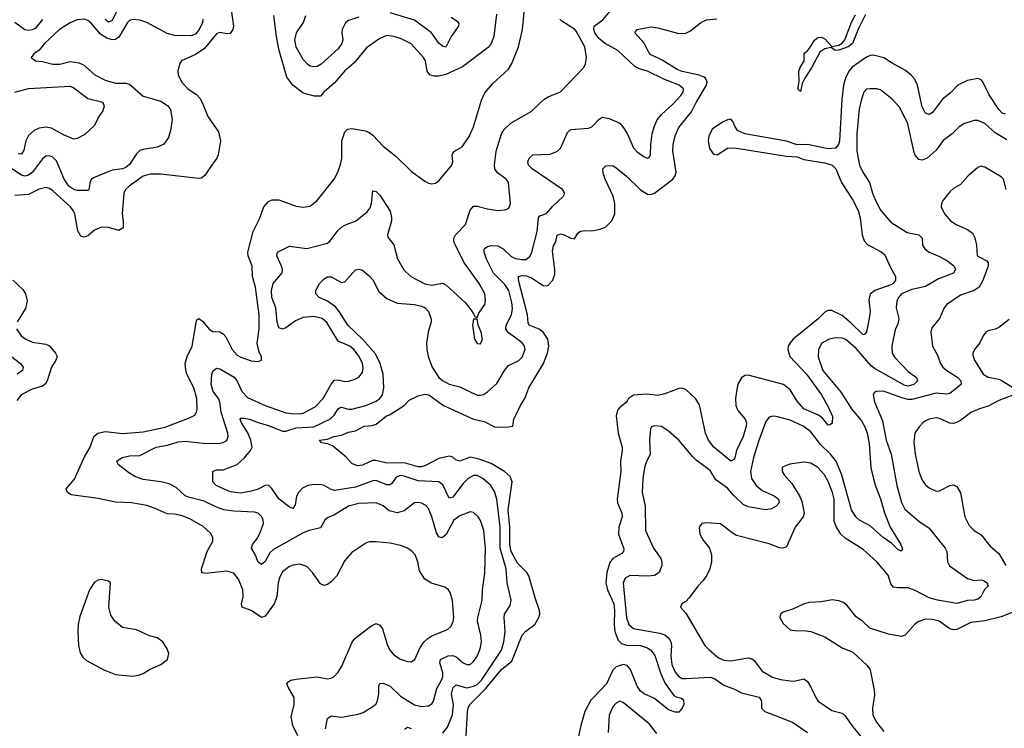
# Model space of a CAD drawing. Header units: inches. Extents: x 2001573 to 2220545, y 644482 to 846830.
# Tile 381 of 656: x 2076699 to 2082362, y 753494 to 757566. Entities that reach past the tile are written whole.
import ezdxf

# ---------------------------------------------------------------- set-up
doc = ezdxf.new("R2010")
doc.units = ezdxf.units.IN
doc.header["$MEASUREMENT"] = 0
doc.layers.add('C0775', color=7, linetype='Continuous')
doc.layers.add('C0785', color=7, linetype='Continuous')

msp = doc.modelspace()

# ---------------------------------------------------------------- linework, layer by layer
at = {"layer": 'C0775', "color": 5}
for points, elevation in [([(2077752.7, 757570), (2077750.9, 757550.9), (2077731.9, 757510), (2077710, 757483.4), (2077685.7, 757474.3), (2077590, 757474.7), (2077546.3, 757486.3), (2077430, 757550.8), (2077390, 757563.1), (2077350, 757567.6), (2077330, 757561.6), (2077318.4, 757550), (2077270, 757466.6), (2077250, 757452.2), (2077230, 757450.9), (2077200.6, 757460.6), (2077163.8, 757483.8), (2077110, 757547.3), (2077090, 757562), (2077070, 757568.7), (2077030, 757565.2), (2076990, 757549.3), (2076926.9, 757510), (2076841.1, 757430), (2076810, 757391.8), (2076781, 757370), (2076764.7, 757350), (2076790.7, 757330.7), (2076830, 757326.4), (2076890.3, 757310.3), (2076930, 757311.5), (2076990, 757325.5), (2077039.1, 757319.1), (2077066.6, 757306.6), (2077131.8, 757250), (2077190, 757218.4), (2077250, 757202.2), (2077310, 757202), (2077330, 757195.5), (2077410, 757127.9), (2077510, 757098.4), (2077550, 757074), (2077566, 757050), (2077575.8, 756990), (2077566.7, 756930), (2077554.4, 756890), (2077528.9, 756851.1), (2077490, 756834.3), (2077410, 756821.1), (2077390, 756814), (2077370, 756796.4), (2077330, 756734.6), (2077310, 756716.8), (2077290, 756708.8), (2077230, 756702.5), (2077123, 756657), (2077112.4, 756650), (2077104.2, 756635.8), (2077096.4, 756590), (2077090, 756585.4), (2077030, 756584), (2077010, 756590.6), (2076982.3, 756610), (2076954.5, 756650), (2076910, 756754.7), (2076890, 756776.8), (2076870, 756784.1), (2076850, 756781.2), (2076830, 756766.6), (2076772, 756690), (2076750, 756672.7), (2076730, 756667.2), (2076710, 756672.6), (2076610, 756737.4)], 360), ([(2077917.1, 757610), (2077928.1, 757530), (2077924.6, 757510), (2077910, 757486.4), (2077890, 757485.3), (2077850, 757493.8), (2077830, 757484.4), (2077760.8, 757399.2), (2077710, 757366), (2077630.4, 757330), (2077617.4, 757310), (2077607.9, 757270), (2077610.3, 757250), (2077630.3, 757210), (2077666, 757170), (2077715.8, 757135.8), (2077735, 757115), (2077749.3, 757090), (2077780.2, 757010), (2077841.9, 756921.9), (2077854.3, 756870), (2077841.1, 756790), (2077833.4, 756770), (2077788, 756710), (2077766.6, 756673.4), (2077744.1, 756655.9), (2077726.8, 756653.2), (2077510, 756678.7), (2077450, 756679), (2077410, 756667.5), (2077329, 756610), (2077307.7, 756590), (2077298, 756570), (2077288.4, 756451.6), (2077294.3, 756405.7), (2077293.6, 756370), (2077270, 756355.3), (2077210, 756372.1), (2077170, 756374.4), (2077130, 756356.5), (2077090, 756324.2), (2077070, 756316.8), (2077050, 756323.1), (2077032.7, 756352.7), (2077015.6, 756450), (2077006.3, 756470), (2076990.8, 756490), (2076890, 756582.3), (2076870, 756595.9), (2076850, 756601.5), (2076810, 756592), (2076750, 756562.5), (2076670, 756555.3)], 380), ([(2076830, 757566.7), (2076790, 757518.1), (2076770, 757507.9), (2076750, 757504.5), (2076729, 757509), (2076670, 757549.9)], 340), ([(2078298.2, 753450), (2078269.7, 753510.3), (2078260.7, 753559.3), (2078277.2, 753630), (2078277.6, 753670), (2078243.9, 753730), (2078235.8, 753750), (2078241.8, 753758.2), (2078258, 753770), (2078290, 753776.6), (2078410, 753789.2), (2078470, 753778.7), (2078490, 753781.3), (2078506, 753790), (2078530, 753815.5), (2078552.8, 753850), (2078611.6, 753988.4), (2078625.7, 754010), (2078719.6, 754080.4), (2078750, 754095.3), (2078770, 754086.7), (2078785.3, 754065.3), (2078814.4, 753970), (2078830, 753940.4), (2078850, 753915.3), (2078890, 753890.3), (2078930, 753877.4), (2078950, 753876.5), (2078971.4, 753888.6), (2079002.7, 753957.3), (2079025.4, 753990), (2079046.2, 754010), (2079070, 754025.7), (2079158.7, 754061.3), (2079179.9, 754080.1), (2079192.3, 754107.7), (2079195.4, 754130), (2079189, 754229), (2079175.2, 754275.2), (2079164.7, 754290), (2079144.8, 754304.8), (2079068.2, 754328.2), (2079030, 754351.2), (2078998.7, 754398.7), (2078988.7, 754450), (2078974.2, 754490), (2078956, 754510), (2078930, 754528.7), (2078890, 754544.5), (2078830, 754557.6), (2078750, 754566.4), (2078710, 754565.7), (2078690, 754558.3), (2078610, 754504.7), (2078570, 754458), (2078523.6, 754370), (2078490, 754335.6), (2078470, 754321), (2078450, 754314), (2078430, 754323.6), (2078384, 754390), (2078350, 754424.2), (2078310, 754436.4), (2078271.1, 754431.1), (2078250, 754423.1), (2078210, 754392.6), (2078194.9, 754365.1), (2078185, 754330), (2078178, 754250), (2078163.5, 754210), (2078110, 754137.7), (2078090, 754129.8), (2078030, 754170.7), (2077978.7, 754190), (2077974.2, 754210), (2077984.6, 754250), (2077982, 754290), (2077957.4, 754350), (2077930, 754385.3), (2077890, 754397), (2077770, 754382.7), (2077746.5, 754386.5), (2077744.8, 754410), (2077776.8, 754510), (2077810.7, 754570), (2077810.7, 754590), (2077795.8, 754615.8), (2077753.4, 754653.4), (2077677, 754697), (2077634.2, 754714.2), (2077590, 754724.2), (2077546.4, 754726.4), (2077478, 754758), (2077430, 754774.5), (2077342, 754790), (2077250, 754792.6), (2077150, 754814.1), (2076995.7, 754835.7), (2076973.3, 754850), (2076966.9, 754870), (2077013.7, 754926.3), (2077069.9, 755050), (2077105.1, 755110), (2077125.3, 755170), (2077147.7, 755190), (2077190, 755199.8), (2077291.7, 755188.3), (2077410, 755197.6), (2077535.3, 755224.7), (2077680.4, 755279.6), (2077706.5, 755293.5), (2077716.1, 755310), (2077720.2, 755330), (2077717.5, 755390), (2077700.7, 755450), (2077660.7, 755530), (2077653.9, 755553.9), (2077651.4, 755590), (2077661.5, 755630), (2077690.8, 755689.2), (2077713.3, 755826.7), (2077718.4, 755841.6), (2077729, 755850), (2077750, 755833.4), (2077790, 755786), (2077810, 755773.8), (2077850, 755771.7), (2077870, 755761.7), (2077884.4, 755744.4), (2077921.3, 755670), (2077950, 755638.5), (2077970, 755626.8), (2078030, 755605.5), (2078070, 755602.4), (2078089, 755610), (2078089.5, 755630), (2078075.9, 755655.9), (2078065.7, 755705.7), (2078076.4, 755790), (2078075.9, 755870), (2078055.4, 756030), (2078038.3, 756090), (2078035.7, 756150), (2078014, 756210), (2078012.1, 756230), (2078041.6, 756350), (2078078.5, 756421.5), (2078102.9, 756490), (2078130, 756522.4), (2078151.3, 756531.3), (2078190, 756530.2), (2078290, 756495.3), (2078330, 756488.7), (2078370, 756494.9), (2078410, 756527.7), (2078507, 756650), (2078529.6, 756690), (2078545.1, 756734.9), (2078551.1, 756768.9), (2078551.6, 756870), (2078570, 756921), (2078583.6, 756936.4), (2078610, 756940.4), (2078687.1, 756927.1), (2078710, 756918.4), (2078730, 756903.1), (2078790, 756838.7), (2078863, 756783), (2078950, 756696.4), (2079030, 756638), (2079050, 756626), (2079070, 756622.4), (2079090, 756626), (2079110, 756640.5), (2079184.2, 756730), (2079189.7, 756750), (2079186.2, 756790), (2079190, 756799.1), (2079199.5, 756810), (2079244.7, 756835.3), (2079284.6, 756895.4), (2079308.7, 756950), (2079355.2, 757104.8), (2079374.8, 757145.2), (2079419.5, 757200.5), (2079510, 757283), (2079530, 757314.8), (2079568.2, 757410), (2079591, 757510), (2079601.6, 757610)], 380), ([(2077253.4, 757610), (2077230, 757561.3), (2077210, 757552.2), (2077190, 757566.7)], 340), ([(2078458.7, 753490), (2078469.8, 753550.2), (2078490, 753566.3), (2078550, 753557.8), (2078645.6, 753574.4), (2078675.5, 753584.5), (2078730, 753618.4), (2078747.3, 753632.8), (2078754.2, 753645.8), (2078763.8, 753690), (2078764.5, 753735.5), (2078770, 753752.2), (2078790, 753752.8), (2078830, 753736.1), (2078890, 753677.6), (2078970, 753627.8), (2079010, 753618.9), (2079050, 753623.7), (2079070, 753634.9), (2079078.5, 753650), (2079097.7, 753722.3), (2079125.8, 753770), (2079132.6, 753790), (2079132.7, 753812.7), (2079114.7, 753870), (2079120.3, 753890), (2079163.6, 753910), (2079190, 753912.6), (2079210, 753905.5), (2079250, 753870.2), (2079270, 753859.7), (2079290, 753861.3), (2079310, 753877.4), (2079330, 753908.5), (2079346.8, 753950), (2079354.4, 753990), (2079350.8, 754029.2), (2079333, 754110), (2079333.2, 754130), (2079359.8, 754230), (2079361, 754290), (2079374.7, 754385.3), (2079378, 754530), (2079369.1, 754630), (2079350, 754687.3), (2079335.1, 754710), (2079310, 754734.3), (2079290, 754738.3), (2079230, 754715), (2079196.9, 754690), (2079152.6, 754607.4), (2079129, 754589), (2079110, 754594.7), (2079097.2, 754617.2), (2079070, 754709.6), (2079050, 754757.6), (2079034.4, 754774.4), (2079010, 754787.2), (2078990, 754791.8), (2078970, 754789.7), (2078910, 754743.1), (2078870, 754732.4), (2078824.5, 754744.5), (2078790, 754772), (2078750, 754789.8), (2078650, 754786.5), (2078590.4, 754770), (2078510, 754720.4), (2078470, 754703.6), (2078454.9, 754690), (2078430, 754645.2), (2078364, 754630), (2078330, 754617.1), (2078159.1, 754520.9), (2078138.1, 754501.9), (2078110, 754453.1), (2078090, 754436), (2078070, 754447.8), (2078052.9, 754492.9), (2078031.5, 754530), (2078038, 754550), (2078061.3, 754578.7), (2078078.8, 754610), (2078100.7, 754670), (2078099.3, 754690), (2078090.9, 754710), (2078071.1, 754730), (2078050, 754735.9), (2077930, 754740.9), (2077873.3, 754750), (2077830, 754764.9), (2077759.6, 754799.6), (2077670, 754822.5), (2077650.4, 754830.4), (2077598.1, 754878.1), (2077558.2, 754898.2), (2077510.2, 754909.8), (2077410, 754923.1), (2077361.6, 754941.6), (2077324.4, 754964.4), (2077266, 755010), (2077258, 755030), (2077289.1, 755050.9), (2077330, 755060.2), (2077390, 755061.8), (2077484.2, 755110), (2077550, 755121.4), (2077610, 755139.5), (2077650, 755143.5), (2077770, 755130.1), (2077850, 755133.5), (2077870, 755136.9), (2077890, 755147.6), (2077897.5, 755170), (2077895.3, 755190), (2077858.5, 755310), (2077850.4, 755370.4), (2077842, 755390), (2077811.5, 755430), (2077800.6, 755470), (2077803.9, 755530), (2077811, 755549), (2077830, 755563.7), (2077850, 755559.1), (2077932, 755512), (2077949.6, 755489.6), (2077977, 755430), (2078010, 755395.4), (2078110.4, 755350), (2078230, 755306.8), (2078262.3, 755302.3), (2078310, 755301), (2078330, 755304.8), (2078398.7, 755341.3), (2078443.7, 755390), (2078490, 755472.6), (2078510, 755495.5), (2078530, 755496.9), (2078570, 755486.4), (2078590, 755488.2), (2078622.4, 755497.6), (2078650, 755512.2), (2078670, 755539.1), (2078674.6, 755565.4), (2078670.7, 755590), (2078651.4, 755630), (2078620.7, 755670), (2078597.2, 755690), (2078530, 755718.1), (2078465.7, 755825.7), (2078439.1, 755850), (2078390, 755860.7), (2078330, 755854), (2078284.7, 755835.3), (2078230, 755796), (2078210, 755787.9), (2078190, 755795.4), (2078179, 755830), (2078171.5, 755910), (2078149, 755970), (2078148.1, 756010), (2078156, 756050), (2078208.9, 756111.1), (2078210.8, 756130), (2078205.3, 756150), (2078177.4, 756210), (2078181.6, 756230), (2078250, 756265.5), (2078350, 756250.9), (2078470, 756281.7), (2078485.4, 756294.6), (2078530, 756357.5), (2078550, 756374.7), (2078576.2, 756390), (2078630, 756407.7), (2078698, 756462), (2078714.6, 756485.4), (2078723.4, 756510), (2078730, 756582.8), (2078750, 756578.9), (2078770, 756558), (2078830, 756465.5), (2078838.3, 756430), (2078837.3, 756410), (2078814.6, 756330), (2078816.7, 756316.7), (2078850, 756273), (2078872.9, 756192.9), (2078908.6, 756128.6), (2078948.5, 756090), (2079030, 756047.8), (2079070, 756041.1), (2079130, 756051.8), (2079150, 756042.8), (2079261.5, 755941.5), (2079301, 755890), (2079318, 755858), (2079330, 755854), (2079339.3, 755880.7), (2079374.7, 755930), (2079378.9, 755950), (2079374.5, 755990), (2079341.5, 756050), (2079253.5, 756173.5), (2079204.8, 756270), (2079197, 756290), (2079195.9, 756310), (2079205.6, 756330), (2079263.5, 756390), (2079289.1, 756470.9), (2079310, 756494.6), (2079330, 756494.6), (2079390, 756478.7), (2079450, 756470.4), (2079490, 756473), (2079510, 756482), (2079517, 756490), (2079522.4, 756510), (2079509.7, 756630), (2079497.7, 756650), (2079447.1, 756687.1), (2079432.7, 756710), (2079429.8, 756729.8), (2079439.1, 756810), (2079469.9, 756910.1), (2079485.4, 756934.6), (2079526.4, 756973.6), (2079641.8, 757038.2), (2079713.1, 757106.9), (2079737.8, 757122.2), (2079810, 757152.4), (2079942, 757290), (2079952.6, 757310), (2079959.8, 757350), (2079949.8, 757410), (2079899.6, 757499.6), (2079890, 757511.2), (2079818, 757558), (2079806.6, 757570)], 360), ([(2079441.7, 757598.3), (2079425.7, 757470), (2079410.2, 757429.8), (2079393.3, 757406.7), (2079245.4, 757294.6), (2079150, 757252.3), (2079110, 757241.1), (2079082.1, 757242.1), (2079058.9, 757250), (2079042.5, 757270), (2079032.4, 757330), (2079021.5, 757350), (2078950, 757428.3), (2078890, 757458.4), (2078850, 757470.8), (2078810, 757474.7), (2078770, 757458.9), (2078694.6, 757405.4), (2078621.9, 757318.1), (2078570, 757271.8), (2078510, 757204.2), (2078448, 757150), (2078430, 757126), (2078394, 757126), (2078330, 757143.5), (2078270, 757190.8), (2078236.1, 757236.1), (2078191, 757390), (2078175.2, 757470), (2078160.3, 757590)], 380), ([(2078650, 757581.8), (2078590, 757562.3), (2078572.3, 757547.7), (2078554.4, 757510), (2078552.1, 757490), (2078556.8, 757450), (2078551.9, 757430), (2078530, 757399.8), (2078432.9, 757310), (2078410, 757297.1), (2078390, 757294.8), (2078370, 757299.8), (2078354.3, 757310), (2078330, 757336.9), (2078290, 757407.8), (2078282.3, 757450), (2078291.3, 757490), (2078331.9, 757550), (2078343.9, 757590)], 360), ([(2079180.2, 757580.2), (2079216.4, 757556.4), (2079224, 757544), (2079223.2, 757530), (2079180.9, 757470), (2079150, 757408.4), (2079130, 757413.5), (2079110, 757432.3), (2079067.5, 757490), (2078970, 757563.1), (2078830, 757606.8)], 360), ([(2076670, 757149.6), (2076750, 757170.1), (2076990, 757185), (2077010, 757174.7), (2077090, 757114.3), (2077170, 757095.2), (2077178, 757090), (2077185.3, 757070), (2077176.5, 757043.5), (2077154.4, 757010), (2077130, 756959.3), (2077074.3, 756905.7), (2077030, 756883.5), (2077010, 756880.5), (2076950, 756904.8), (2076882.4, 756942.4), (2076850, 756948.4), (2076810, 756943.9), (2076782.4, 756930), (2076750, 756900.9), (2076734.8, 756870), (2076722.9, 756817.1), (2076710, 756794.2), (2076690, 756794.9)], 340), ([(2079133.5, 753466.5), (2079160.5, 753499.5), (2079189.1, 753570.9), (2079193.8, 753630), (2079183, 753690), (2079192.3, 753727.7), (2079210, 753743.2), (2079270, 753727.2), (2079310, 753735.1), (2079330, 753745.2), (2079354.6, 753770), (2079470, 753942.8), (2079484.1, 753990), (2079492.2, 754050), (2079485, 754130), (2079487.3, 754150), (2079519.5, 754200.5), (2079525, 754230), (2079503, 754330), (2079496.9, 754410), (2079463.5, 754530), (2079462.7, 754650), (2079444.3, 754810), (2079430, 754855.4), (2079409.8, 754890), (2079362.8, 754930), (2079330, 754946), (2079310, 754947.2), (2079279, 754930), (2079250, 754900.5), (2079190, 754822.5), (2079170, 754816.4), (2079133.5, 754893.5), (2079110, 754909.9), (2078990, 754916.1), (2078910, 754943.8), (2078890, 754946.5), (2078863.7, 754936.3), (2078838.6, 754901.4), (2078827.1, 754892.9), (2078810, 754893), (2078750, 754917.4), (2078730, 754916.1), (2078630, 754879.3), (2078510, 754860.2), (2078490, 754866.1), (2078450, 754889.2), (2078432.6, 754892.6), (2078385.7, 754894.3), (2078352.7, 754887.3), (2078326.2, 754873.8), (2078303.1, 754850), (2078292, 754828), (2078282.6, 754777.4), (2078270, 754757.6), (2078250, 754764.7), (2078190, 754813.4), (2078150, 754872), (2078130, 754890.7), (2078110, 754889.8), (2078070, 754868.7), (2078030, 754855.8), (2077970, 754845.5), (2077910, 754852.4), (2077828.9, 754888.9), (2077808.9, 754910), (2077809.7, 754970.3), (2077830, 754978.4), (2077870, 754979), (2077950, 755010.1), (2077990, 755045.8), (2078026.6, 755090), (2078035.2, 755110), (2078028.4, 755150), (2078012, 755192), (2077973.8, 755250), (2077966.6, 755270), (2077970, 755275.8), (2077990, 755276.8), (2078021.3, 755270), (2078070, 755250.6), (2078130, 755234.4), (2078210, 755200.9), (2078230, 755201.4), (2078290, 755220.2), (2078390, 755226.7), (2078487.5, 755272.5), (2078507.3, 755292.7), (2078530, 755329.2), (2078543, 755337), (2078550, 755340.2), (2078590, 755328.8), (2078610, 755328.2), (2078689.6, 755350), (2078750, 755374.5), (2078770.8, 755390), (2078786, 755410), (2078793.3, 755450), (2078789.1, 755530), (2078771.4, 755590), (2078745.6, 755645.6), (2078669.9, 755730), (2078585.6, 755810), (2078537.2, 755890), (2078515.8, 755915.8), (2078470, 755949.3), (2078422, 755970), (2078401.6, 755990), (2078403, 756010), (2078424, 756050), (2078450, 756076.5), (2078470, 756088.7), (2078490, 756088.7), (2078550, 756056.4), (2078570, 756059.3), (2078630, 756128), (2078650, 756133), (2078670, 756126), (2078710, 756093.7), (2078730.8, 756070.8), (2078764.6, 756004.6), (2078810, 755964.5), (2078870, 755936.5), (2078970, 755929.2), (2079010, 755919.7), (2079030.3, 755910), (2079050, 755888.4), (2079064.8, 755844.8), (2079065.6, 755830), (2079049.1, 755770.9), (2079039.8, 755710), (2079041, 755670), (2079050, 755624.4), (2079071, 755570), (2079110, 755510.2), (2079130, 755493), (2079170, 755471.5), (2079230, 755455.6), (2079330, 755409.4), (2079350, 755408.3), (2079367, 755413), (2079390, 755427.4), (2079443.7, 755476.3), (2079487.1, 755550), (2079510, 755578.5), (2079570, 755607.9), (2079590, 755627.6), (2079606, 755670), (2079602.2, 755690), (2079589.8, 755710), (2079509.5, 755769.5), (2079495.9, 755790), (2079496.5, 755810), (2079527.1, 755870), (2079534.2, 755905.8), (2079530, 755941.6), (2079512, 756010), (2079490, 756045.4), (2079424.3, 756110), (2079384.2, 756190), (2079370.9, 756230), (2079371.5, 756250), (2079390, 756263.6), (2079410, 756269.1), (2079450, 756267.3), (2079479.1, 756250), (2079526.3, 756206.3), (2079550, 756194.6), (2079590, 756187.6), (2079610, 756189), (2079633.6, 756206.4), (2079644.5, 756230), (2079674.9, 756350), (2079682.6, 756430), (2079690, 756438.8), (2079730, 756451.7), (2079765, 756495), (2079825.6, 756550), (2079834, 756570), (2079821.6, 756590), (2079646.3, 756710), (2079625.4, 756730), (2079621.1, 756750), (2079630, 756770.4), (2079650.9, 756789.1), (2079750, 756794), (2079793.3, 756810), (2079812, 756830), (2079850, 756917.6), (2079870, 756936), (2079970, 756943.5), (2079990, 756950.2), (2080000, 756961.1)], 340), ([(2079265.8, 753414.2), (2079274.3, 753585.7), (2079278.4, 753610), (2079287.8, 753630), (2079379.1, 753720.9), (2079470, 753831.1), (2079530, 753879.8), (2079589.9, 754030), (2079610, 754052), (2079662.5, 754090), (2079685.6, 754130), (2079690.8, 754150), (2079688.6, 754170), (2079663.1, 754243.1), (2079627.5, 754370), (2079616.5, 754390), (2079562.8, 754442.8), (2079525.9, 754510), (2079519, 754550), (2079518.8, 754650), (2079508.8, 754750), (2079532.1, 754910), (2079520.2, 754940.2), (2079487.4, 754970), (2079410, 755015), (2079341.3, 755041.3), (2079290, 755051.2), (2079230, 755029.8), (2079210, 755035.5), (2079190, 755051.9), (2079170, 755057.8), (2079110, 755044.4), (2079030, 755003.2), (2079010, 754997.2), (2078990, 754996.9), (2078910, 755019.8), (2078810, 755018.6), (2078746.7, 755033.3), (2078727.6, 755032.4), (2078670, 755005.2), (2078642.6, 755002.6), (2078610, 755016.4), (2078574.7, 755054.7), (2078497.7, 755117.7), (2078470, 755129.6), (2078434.6, 755134.6), (2078424, 755150), (2078470, 755156.5), (2078505.2, 755170), (2078550, 755178.5), (2078590, 755195.8), (2078630, 755204.2), (2078681.2, 755230), (2078726.1, 755233.9), (2078750, 755241.1), (2078809.7, 755290), (2078825.2, 755294.8), (2078910, 755348.4), (2078939.9, 755380.1), (2078990, 755403.8), (2079030, 755414.5), (2079053.1, 755410), (2079136.5, 755350), (2079310, 755269.6), (2079370, 755256.8), (2079430, 755227.4), (2079496.2, 755223.8), (2079535.1, 755230), (2079542, 755270), (2079579.3, 755350), (2079604.6, 755390), (2079627, 755450), (2079712.3, 755590), (2079734.3, 755650), (2079741.6, 755690), (2079736.7, 755730), (2079710.6, 755770), (2079687.4, 755787.4), (2079630, 755809.9), (2079623.6, 755823.6), (2079619.9, 755870), (2079567.5, 756070), (2079568.2, 756090), (2079590, 756097.1), (2079614.2, 756094.2), (2079642.8, 756082.8), (2079710, 756038.8), (2079730, 756036.1), (2079739.1, 756040.9), (2079765.1, 756070), (2079777, 756103), (2079777.6, 756130), (2079763.6, 756236.4), (2079770, 756266.7), (2079783, 756290), (2079791.4, 756328.6), (2079810, 756335.1), (2079830.5, 756330.5), (2079870, 756310.2), (2079890, 756307.4), (2079910, 756340.4), (2079920.7, 756350), (2079945.3, 756354.7), (2079990, 756353.7), (2080000, 756355.3)], 320), ([(2076660.2, 756070), (2076716.7, 756016.7), (2076731.4, 755990), (2076742.4, 755950), (2076733.1, 755906.9), (2076683.6, 755830)], 380), ([(2076680.2, 755790), (2076707.9, 755750), (2076734, 755730), (2076773.4, 755713.4), (2076850, 755702.3), (2076870, 755691.4), (2076904.2, 755650), (2076915, 755630), (2076907.3, 755610), (2076881.1, 755570), (2076856.6, 755490), (2076846.7, 755473.3), (2076830, 755460.6), (2076770, 755443.2), (2076707.9, 755410), (2076682.8, 755377.1)], 380), ([(2076570, 755692), (2076704, 755590), (2076719, 755570), (2076714.3, 755550), (2076685.3, 755530)], 360), ([(2080000, 753671.2), (2079984.9, 753655.1), (2079950.1, 753590), (2079926.1, 753510), (2079910.2, 753430)], 320), ([(2078911.4, 753488.6), (2078930, 753499.7), (2078950, 753492.3)], 340)]:
    msp.add_lwpolyline(points, dxfattribs=dict(at, elevation=elevation))
for points, elevation in [([(2079330, 755846), (2079310, 755846), (2079304, 755810), (2079315.5, 755730), (2079330, 755704.9), (2079350, 755703), (2079361.3, 755730), (2079354, 755770), (2079336, 755810)], 360), ([(2077170, 754349.2), (2077150, 754345.2), (2077130, 754333.2), (2077100.5, 754290), (2077044.4, 754135.6), (2077034.4, 754090), (2077032.4, 754050), (2077036.4, 753970), (2077046.9, 753926.9), (2077062.3, 753902.3), (2077083.8, 753883.8), (2077182, 753830), (2077250, 753803.1), (2077350, 753793.7), (2077381.7, 753798.3), (2077410, 753808.4), (2077450, 753834.4), (2077510, 753860.4), (2077549.4, 753890), (2077555.9, 753924.1), (2077547.8, 753950), (2077522.9, 753990), (2077490, 754013.3), (2077446.1, 754026.1), (2077370, 754059.6), (2077290, 754072.3), (2077245.2, 754110), (2077223.3, 754143.3), (2077211.8, 754190), (2077222, 754330), (2077210, 754339)], 420)]:
    msp.add_lwpolyline(points, close=True, dxfattribs=dict(at, elevation=elevation))
at = {"layer": 'C0785', "color": 5}
for points, elevation in [([(2080000, 756961.1), (2080030, 756993.7), (2080050, 757006.5), (2080090, 756999.2), (2080150, 756971.3), (2080169.1, 756950), (2080192.3, 756912.3), (2080230, 756830.4), (2080250, 756807.4), (2080290, 756777.8), (2080310, 756770.3), (2080322.4, 756777.6), (2080327.7, 756792.3), (2080328.5, 756848.5), (2080336.9, 756910), (2080348.4, 756951.6), (2080365.9, 756990), (2080390, 757022.2), (2080457.3, 757082.7), (2080501.4, 757130), (2080514.4, 757150), (2080516.2, 757170), (2080491.3, 757190), (2080403.8, 757223.8), (2080310, 757269.9), (2080263.3, 757283.3), (2080238, 757298), (2080138.5, 757390), (2080067, 757430), (2080030, 757457.7), (2080006.4, 757490), (2080000.8, 757510), (2080003.2, 757530), (2080054, 757566), (2080150, 757682.2)], 340), ([(2080000, 756355.3), (2080038.4, 756361.6), (2080070, 756375.3), (2080105.7, 756410), (2080121.7, 756450), (2080122, 756510), (2080112.1, 756552.1), (2080065.6, 756650), (2080055.1, 756684.9), (2080053.2, 756710), (2080070, 756726.8), (2080110, 756728.5), (2080130, 756715.6), (2080190, 756668.1), (2080270, 756589.3), (2080310, 756564.2), (2080330, 756561.8), (2080350, 756569.2), (2080456, 756650), (2080469.9, 756670), (2080474.3, 756690), (2080455.9, 756810), (2080458.6, 756850), (2080470, 756899.3), (2080490, 756946.4), (2080562.8, 757037.2), (2080589.1, 757090), (2080648.9, 757190), (2080654, 757210), (2080643.9, 757230), (2080635.4, 757235.4), (2080607.6, 757247.6), (2080510, 757269.3), (2080480.3, 757280.3), (2080394.4, 757334.4), (2080326.7, 757366.7), (2080317.1, 757377.1), (2080291.5, 757431.5), (2080236.9, 757490), (2080249.9, 757510.1), (2080330, 757525.3), (2080370, 757520.1), (2080490, 757488), (2080530, 757489.3), (2080557.3, 757502.7), (2080617.3, 757550), (2080650, 757565.7), (2080708.7, 757571.3)], 320), ([(2081563.3, 757596.7), (2081523.3, 757516.7), (2081490, 757429), (2081465.2, 757410), (2081410, 757391.5), (2081389.3, 757390), (2081367, 757407), (2081330, 757398.9), (2081300.8, 757379.2), (2081253.1, 757290), (2081214.8, 757230), (2081200.2, 757199.8), (2081190, 757154), (2081174, 757170), (2081181.7, 757210), (2081180.6, 757270), (2081187.8, 757292.2), (2081210.8, 757330), (2081211.1, 757368.9), (2081219.3, 757380.7), (2081230, 757387), (2081248.6, 757410), (2081271.2, 757448.8), (2081290, 757463.5), (2081310, 757465.8), (2081330, 757455.9), (2081370, 757412), (2081410, 757420.2), (2081430, 757431.2), (2081444.5, 757450), (2081484.7, 757555.3), (2081505.6, 757594.4)], 280), ([(2082370, 757022.6), (2082350, 757029.9), (2082330, 757049.8), (2082275.1, 757135.1), (2082238.7, 757210), (2082230, 757221.2), (2082210, 757229), (2082150, 757217.9), (2082094.2, 757190), (2082053.4, 757146.6), (2082007.8, 757110), (2081950, 757033.3), (2081930, 757021.5), (2081910, 757029.7), (2081890, 757064.7), (2081862.9, 757190), (2081846, 757226), (2081827.6, 757247.6), (2081794.5, 757274.5), (2081716.6, 757316.6), (2081670, 757347.2), (2081610, 757361.8), (2081590, 757360.2), (2081570, 757351), (2081486.9, 757293.1), (2081469.1, 757270), (2081449, 757230), (2081437.9, 757190), (2081427.6, 757107.6), (2081414.5, 756870), (2081409.5, 756850), (2081391.5, 756828.5), (2081350, 756825.1), (2081230, 756848.6), (2081170, 756847.8), (2081110, 756869.2), (2080870.8, 756910.8), (2080828.3, 756930), (2080814.5, 756950), (2080801.7, 756981.7), (2080790, 756994), (2080770, 756991.8), (2080742.4, 756977.6), (2080682.9, 756937.1), (2080662, 756898), (2080659.7, 756870), (2080666.5, 756826.5), (2080690, 756793.4), (2080710, 756790.1), (2080770, 756827.2), (2080810, 756830.4), (2081110, 756781.3), (2081170, 756778.9), (2081210, 756763.8), (2081330, 756744.6), (2081373.2, 756730), (2081392.6, 756710), (2081426.1, 756630), (2081491.5, 756530), (2081520.9, 756470), (2081533, 756427), (2081544.4, 756330), (2081556.1, 756296.1), (2081575.3, 756275.3), (2081653.2, 756233.2), (2081675.4, 756215.4), (2081705.2, 756145.2), (2081736.8, 756090), (2081737, 756070), (2081722.7, 756050), (2081710, 756042), (2081616.9, 756010), (2081591.2, 755988.8), (2081583.4, 755956.7), (2081590.2, 755890), (2081585.5, 755850), (2081570, 755773.2), (2081561.1, 755758.9), (2081550, 755754.7), (2081482.5, 755822.5), (2081430, 755865.6), (2081370, 755894.2), (2081350, 755895.8), (2081330, 755885.6), (2081291.9, 755848.1), (2081148.2, 755730), (2081130.2, 755710), (2081119.7, 755690), (2081118, 755670), (2081129.3, 755630), (2081224, 755530), (2081310.1, 755410), (2081350, 755341.7), (2081374.1, 755285.9), (2081371.8, 755248.2), (2081361.4, 755238.6), (2081350, 755236.2), (2081315.8, 755275.8), (2081293.5, 755293.5), (2081210, 755330.6), (2081170, 755373.3), (2081130, 755439), (2081092.9, 755470), (2080890, 755522.8), (2080870, 755521), (2080850, 755508), (2080830, 755472), (2080821.3, 755430), (2080815.4, 755390), (2080817.7, 755350), (2080830, 755319.7), (2080872.8, 755270), (2080878.6, 755250), (2080878.1, 755230), (2080859.8, 755170), (2080822.2, 755090), (2080810, 755040.9), (2080790.3, 755029.7), (2080691, 755110), (2080660.5, 755150), (2080642.9, 755190), (2080610, 755353.3), (2080587, 755390), (2080530, 755441.8), (2080510, 755449.5), (2080490, 755447.5), (2080410, 755416.7), (2080370, 755407.5), (2080306.5, 755413.5), (2080230, 755408.2), (2080201.6, 755390), (2080190.5, 755370), (2080150, 755337.7), (2080138.1, 755321.9), (2080130.7, 755290), (2080141.6, 755190), (2080164.3, 755110), (2080165.1, 755090), (2080155.7, 755030), (2080157, 754970), (2080135.1, 754810), (2080137.7, 754790), (2080162, 754730), (2080164.5, 754710), (2080145.3, 754650), (2080144.1, 754610), (2080173.8, 754526.2), (2080172.4, 754510), (2080162, 754498), (2080110.1, 754469.9), (2080094.1, 754445.9), (2080076.1, 754390), (2080069.7, 754330), (2080080.5, 754290), (2080117.3, 754210), (2080121.1, 754170), (2080118.5, 754090), (2080123.1, 754050), (2080140.8, 754000.8), (2080161.1, 753981.1), (2080190, 753971.6), (2080270.4, 753970.4), (2080310, 753956), (2080330, 753943.2), (2080352.5, 753912.5), (2080386.2, 753806.2), (2080412.2, 753752.2), (2080462.3, 753682.3), (2080474.4, 753674.4), (2080506.4, 753666.4), (2080517, 753657), (2080518.7, 753630), (2080510, 753609.3), (2080490, 753587), (2080470, 753586.9), (2080430, 753599.3), (2080350, 753665), (2080290, 753691.9), (2080270, 753707.3), (2080250, 753736.8), (2080212.4, 753832.4), (2080193.9, 753853.9), (2080170, 753860.5), (2080130, 753846.8), (2080110, 753827.4), (2080073.7, 753750), (2080000, 753671.2)], 320), ([(2082376.5, 756876.5), (2082310, 756916.8), (2082250, 756970.8), (2082210, 756987.1), (2082190, 756986.9), (2082130, 756968.5), (2082102.6, 756950), (2082063.1, 756910), (2082010, 756872.7), (2081970, 756815.8), (2081918.7, 756770), (2081890, 756759.3), (2081870, 756763.5), (2081850, 756787.1), (2081843.4, 756803.4), (2081807.4, 756967.4), (2081761.8, 757061.8), (2081717.3, 757110), (2081650, 757163.1), (2081630, 757169.7), (2081590, 757169.7), (2081570, 757166.3), (2081554.9, 757150), (2081540.2, 757110), (2081528.5, 757051.5), (2081514.4, 756910), (2081515.1, 756810), (2081528.6, 756730), (2081547.8, 756690), (2081587.8, 756630), (2081604.7, 756570), (2081630, 756511.5), (2081652.6, 756470), (2081710, 756403.1), (2081804.2, 756344.2), (2081870.4, 756330), (2081890.3, 756310), (2081892.2, 756270), (2081904.4, 756250), (2081930.4, 756230), (2081990, 756205), (2082038.3, 756178.3), (2082071.4, 756151.4), (2082081.5, 756130), (2082070.1, 756109.9), (2081983.7, 756076.3), (2081910, 756032.8), (2081830, 756015.1), (2081771.3, 755990), (2081754, 755970), (2081745.1, 755950), (2081741.3, 755910), (2081756.3, 755850), (2081750, 755818.4), (2081735.1, 755784.9), (2081715.3, 755690), (2081718.1, 755650), (2081730, 755627.8), (2081810, 755545.2), (2081858.2, 755510), (2081863.6, 755490), (2081841.1, 755470), (2081810, 755459.7), (2081790, 755463.9), (2081619.8, 755559.8), (2081597.4, 755577.4), (2081510, 755676.4), (2081450, 755729.1), (2081430, 755735.9), (2081390, 755738.6), (2081350.8, 755729.2), (2081313.4, 755706.6), (2081292.8, 755670), (2081292, 755628), (2081319.5, 755550), (2081424.3, 755424.3), (2081483.8, 755330), (2081540.9, 755260.9), (2081562.7, 755222.7), (2081574.2, 755190), (2081585.3, 755130), (2081593.9, 754990), (2081617.3, 754897.3), (2081650, 754812.7), (2081672.9, 754732.9), (2081706.4, 754650), (2081766.7, 754550), (2081777.4, 754522.6), (2081770, 754512.7), (2081750, 754522.4), (2081715.9, 754555.9), (2081665.1, 754590), (2081590, 754656.8), (2081530, 754690.9), (2081507.6, 754710), (2081482.9, 754750), (2081428, 754948), (2081395.4, 755030), (2081363.2, 755070), (2081304.7, 755124.7), (2081250, 755197), (2081205.1, 755230), (2081130, 755265.6), (2081050, 755285.6), (2081030, 755287.6), (2081010, 755282.6), (2080990, 755257.6), (2080950, 755148), (2080920.4, 755050), (2080902, 754970), (2080907.9, 754930), (2080935.3, 754890), (2080970, 754860.9), (2081039.6, 754830), (2081063.6, 754810), (2081067.2, 754790), (2081050.4, 754770), (2081024.2, 754755.8), (2080990, 754748.6), (2080890, 754766.4), (2080860.9, 754780.9), (2080809.1, 754829.2), (2080770, 754874.6), (2080702.7, 754922.7), (2080670, 754976.3), (2080590, 755034.3), (2080570, 755053.7), (2080489.8, 755150), (2080430, 755201.4), (2080390, 755228.9), (2080350, 755233.1), (2080333.1, 755226.9), (2080326.9, 755213.1), (2080321.2, 755150), (2080325.8, 755070), (2080301.4, 755018.6), (2080293.2, 754990), (2080282.7, 754930), (2080279.5, 754850), (2080296.3, 754770), (2080298.5, 754630), (2080345.4, 754530), (2080386.4, 754470), (2080392.9, 754450), (2080393.2, 754430), (2080376.9, 754390), (2080350, 754372.4), (2080312.4, 754367.6), (2080208.5, 754371.5), (2080182.5, 754357.5), (2080170.1, 754329.9), (2080188.6, 754128.6), (2080203.5, 754090), (2080230, 754067.6), (2080381.2, 754041.2), (2080410.1, 754030.1), (2080432, 754012), (2080444.2, 753990), (2080448.3, 753970), (2080444.3, 753910), (2080450, 753861.3), (2080470, 753816), (2080490, 753791.6), (2080510, 753780.8), (2080530, 753779.3), (2080670, 753788.2), (2080697.3, 753777.3), (2080750, 753740.8), (2080810, 753719.4), (2080850, 753697.1), (2080951.9, 753671.9), (2080966.7, 753650), (2080966.3, 753610), (2080984.9, 753590), (2081143.8, 753530), (2081230, 753470.2)], 340), ([(2082373.5, 756590), (2082358.4, 756650), (2082343.8, 756663.8), (2082250, 756718.4), (2082230, 756724.5), (2082210, 756716.2), (2082154.6, 756670), (2082110, 756618.4), (2082070, 756595.6), (2082050, 756577.6), (2082010, 756529.3), (2082000.3, 756510), (2081998.7, 756490), (2082018.9, 756450), (2082053.7, 756410), (2082086, 756390), (2082150, 756361.1), (2082178.8, 756338.8), (2082192.1, 756312.1), (2082202.8, 756270), (2082206.5, 756210), (2082261.1, 756181.1), (2082269, 756170), (2082270.2, 756150), (2082237.2, 756062.8), (2082217.7, 756030), (2082190, 756009.8), (2082110, 755983.1), (2082031.3, 755930), (2082016.9, 755910), (2081990.3, 755850), (2081945.4, 755794.6), (2081939.6, 755770), (2081950, 755691), (2081978.6, 755638.6), (2081996.2, 755590), (2082009.2, 755570), (2082032.8, 755550), (2082095.5, 755510), (2082112.8, 755490), (2082115.2, 755470), (2082050, 755417.1), (2082030, 755414.3), (2081970, 755419.6), (2081830, 755384.4), (2081810, 755384), (2081772.6, 755392.6), (2081668.2, 755431.8), (2081626, 755430), (2081616.4, 755423.6), (2081608.5, 755410), (2081616.5, 755370), (2081661, 755261), (2081683.1, 755150), (2081710.8, 755070), (2081745, 754890), (2081771.7, 754791.7), (2081790, 754752.9), (2081870, 754685.2), (2081930, 754643.2), (2082022.3, 754530), (2082032.7, 754510), (2082036.1, 754450), (2082047.9, 754427.9), (2082150, 754354.7), (2082190, 754342.7), (2082230, 754347.2), (2082242.6, 754342.6), (2082264.2, 754330), (2082270.3, 754310), (2082248.8, 754291.2), (2082228.3, 754250), (2082210, 754235.8), (2082190, 754229.9), (2082150, 754229.1), (2082090, 754211.6), (2081978, 754230), (2081930, 754243.4), (2081850, 754286.6), (2081810, 754301.3), (2081750, 754300.3), (2081725.5, 754305.5), (2081710, 754323.7), (2081694.1, 754374.1), (2081630, 754449.8), (2081550, 754521.5), (2081446.9, 754586.9), (2081422.9, 754610), (2081394.4, 754654.4), (2081383.6, 754683.6), (2081382.9, 754810), (2081373.6, 754850), (2081350, 754912), (2081329, 754950), (2081290, 754993.6), (2081250, 755017.4), (2081210, 755023.5), (2081127.9, 755012.1), (2081090, 754997.2), (2081084, 754990), (2081084.9, 754970), (2081095.5, 754950), (2081140.7, 754900.7), (2081185, 754830), (2081197, 754797), (2081211.7, 754730), (2081206.3, 754710), (2081159.1, 754650), (2081110, 754536.9), (2081090, 754529.8), (2081070, 754531.1), (2081010, 754554), (2080822.8, 754602.8), (2080797.1, 754617.1), (2080730, 754669.3), (2080650, 754674.5), (2080622, 754670), (2080606.8, 754650), (2080610.7, 754610), (2080630, 754574.8), (2080666, 754530), (2080678.4, 754490), (2080678, 754450), (2080668.8, 754410), (2080650.3, 754370), (2080630, 754342.9), (2080599.5, 754310), (2080550, 754242.9), (2080530, 754222.9), (2080506.8, 754210), (2080500.7, 754190), (2080530, 754154.9), (2080640.8, 753970), (2080664.2, 753944.2), (2080719.1, 753899.1), (2080750, 753885.2), (2080790, 753880.9), (2080890, 753899.3), (2080910, 753893.4), (2080923.1, 753883.1), (2080970, 753822.8), (2081030, 753788.4), (2081074.5, 753774.5), (2081130, 753765.7), (2081154.4, 753765.6), (2081210, 753778), (2081230, 753762), (2081250.3, 753730), (2081277.6, 753670), (2081292.7, 753650), (2081370, 753595.6), (2081430, 753580.2), (2081446.1, 753566.1), (2081484.5, 753510), (2081565.3, 753410)], 360), ([(2082390, 755843.6), (2082330, 755797.2), (2082310, 755787.6), (2082270, 755778.5), (2082256.4, 755770), (2082241.1, 755750), (2082221.7, 755710), (2082191.7, 755670), (2082181.7, 755650), (2082182, 755638), (2082191.6, 755610), (2082241.7, 755530), (2082270, 755511.3), (2082330, 755499.8), (2082350.6, 755490.6), (2082415.8, 755450)], 380), ([(2082411.4, 755408.6), (2082330, 755378.3), (2082270, 755344.4), (2082219.1, 755330), (2082170, 755308.7), (2082110, 755262.4), (2082088.2, 755251.8), (2082070, 755246.5), (2082050, 755248.1), (2081990, 755274), (2081970, 755277.6), (2081930, 755271), (2081910, 755261.3), (2081893, 755250), (2081872.8, 755227.2), (2081848.5, 755190), (2081842.2, 755137.8), (2081850.2, 755069.8), (2081870.2, 754970), (2081890, 754919.3), (2081910, 754892.2), (2081930, 754875.8), (2081970, 754855.8), (2081990, 754859.5), (2082050, 754890.2), (2082070, 754892.6), (2082090, 754883.7), (2082110, 754846.8), (2082135.5, 754710), (2082159.8, 754659.8), (2082190, 754630.3), (2082230, 754605.3), (2082281, 754541), (2082330, 754498.3), (2082371.7, 754430)], 380), ([(2082417.2, 754162.8), (2082345, 754135), (2082250, 754111), (2082170, 754101), (2082090, 754061.4), (2082070, 754059), (2082050, 754065), (2081987.3, 754110), (2081950, 754119.8), (2081910, 754121), (2081870, 754107.8), (2081850, 754093.3), (2081792.4, 754030), (2081770, 754021.1), (2081695.4, 754035.4), (2081588.7, 754070), (2081546, 754110), (2081510, 754134.5), (2081459.5, 754199.5), (2081436.9, 754216.9), (2081410, 754226.6), (2081372.6, 754232.6), (2081310, 754221.3), (2081242.3, 754217.7), (2081211.3, 754210), (2081150, 754180.9), (2081090, 754161.2), (2081076, 754150), (2081070.8, 754130), (2081090, 754096), (2081130, 754060.7), (2081170, 754053.4), (2081210, 754055.5), (2081250, 754050.4), (2081330, 754019.5), (2081430, 753956.1), (2081492, 753932.1), (2081574.4, 753854.4), (2081590.5, 753830), (2081613.9, 753713.9), (2081614.9, 753685.1), (2081604.9, 753610), (2081607.1, 753570), (2081627.6, 753530), (2081670, 753474.9)], 380), ([(2080363.3, 753463.3), (2080319, 753519), (2080170, 753643), (2080150, 753649.7), (2080130, 753638.9), (2080110, 753616.3), (2080090.2, 753570), (2080083.8, 753470)], 340)]:
    msp.add_lwpolyline(points, dxfattribs=dict(at, elevation=elevation))

doc.saveas('drawing.dxf')
